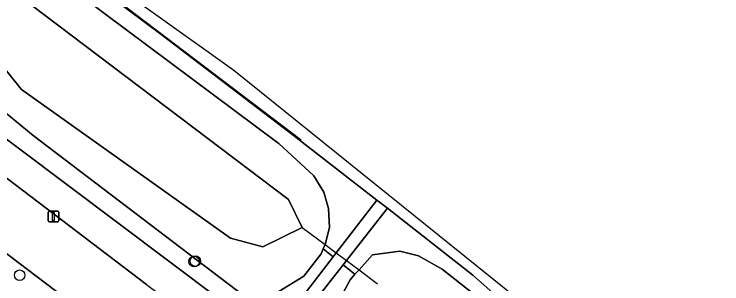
# Model space of a CAD drawing. Extents: x 163683 to 164494, y 382709 to 383872.
# Drawn here: x 164308.9 to 164374.5, y 383549.1 to 383574.1 of the extents above; entities that cross this region are included whole.
import ezdxf

# ---------------------------------------------------------------- set-up
doc = ezdxf.new("R2010")
doc.units = 0
for name, color, linetype in [('IMGEO_Boom', 7, 'Continuous'), ('IMGEO_Duiker', 7, 'Continuous'), ('IMGEO_Geluidsscherm', 7, 'Continuous'), ('IMGEO_Groenvoorziening', 7, 'Continuous'), ('IMGEO_Hek', 7, 'Continuous'), ('IMGEO_Lichtmast', 7, 'Continuous'), ('IMGEO_Oever', 7, 'Continuous'), ('IMGEO_Spoorbaan_halfverhard', 7, 'Continuous'), ('IMGEO_Voetpad_halfverhard', 7, 'Continuous'), ('IMGEO_Waterloop', 7, 'Continuous')]:
    doc.layers.add(name, color=color, linetype=linetype)

msp = doc.modelspace()

# ---------------------------------------------------------------- linework, layer by layer
at = {"layer": 'IMGEO_Boom'}
for centre in [(164325.593, 383551.206), (164325.704, 383551.246), (164309.41, 383549.934)]:
    msp.add_circle(centre, 0.489, dxfattribs=at)
at = {"layer": 'IMGEO_Duiker'}
msp.add_lwpolyline([(164335.62, 383554.367), (164337.744, 383552.779), (164338.766, 383552.014), (164339.715, 383551.305), (164340.876, 383550.437), (164342.594, 383549.152)], dxfattribs=at)
at = {"layer": 'IMGEO_Geluidsscherm'}
msp.add_lwpolyline([(164311.726, 383580.275), (164322.5, 383572.229), (164334.481, 383563.116), (164342.526, 383556.894), (164343.504, 383556.137), (164344.39, 383555.452), (164351.435, 383549.932), (164354.853, 383546.931), (164356.038, 383546.042), (164361.115, 383542.111), (164367.36, 383537.326), (164378.879, 383528.037)], dxfattribs=at)
at = {"layer": 'IMGEO_Groenvoorziening'}
for points in [[(164297.287, 383589.051), (164333.362, 383562.188), (164333.432, 383562.136), (164336.697, 383559.143), (164337.618, 383557.631), (164338.056, 383556.098), (164338.14, 383554.352), (164337.744, 383552.779), (164337.56, 383552.372), (164338.478, 383551.64), (164338.766, 383552.014), (164342.526, 383556.894), (164334.481, 383563.116), (164322.5, 383572.229), (164311.726, 383580.275)], [(164279.545, 383579.974), (164297.466, 383566.625), (164300.779, 383564.259), (164304.43, 383565.326), (164332.699, 383544.138), (164338.478, 383551.64), (164337.56, 383552.372), (164337.354, 383551.914), (164335.748, 383549.856), (164333.439, 383548.423), (164330.157, 383548.062), (164310.654, 383562.875), (164304.84, 383567.609), (164304.781, 383571.705), (164303.905, 383572.867), (164302.938, 383573.494), (164301.585, 383573.388), (164297.852, 383570.444), (164294.748, 383571.879), (164287.858, 383578.832)], [(164321.182, 383549.066), (164308.261, 383558.894), (164302.166, 383556.495), (164318.078, 383544.443), (164315.297, 383541.012), (164324.245, 383537.385), (164324.342, 383537.346), (164327.363, 383537.409), (164328.985, 383536.181), (164330.847, 383540.696)], [(164378.879, 383528.037), (164367.36, 383537.326), (164361.115, 383542.111), (164356.038, 383546.042), (164354.853, 383546.931), (164351.435, 383549.932), (164344.39, 383555.452), (164343.504, 383556.137), (164339.715, 383551.305), (164339.401, 383550.903), (164340.502, 383550.025), (164340.876, 383550.437), (164342.129, 383551.822), (164344.67, 383552.147), (164346.378, 383551.722), (164348.591, 383550.503), (164362.21, 383539.757), (164379.494, 383525.886)], [(164338.545, 383546.69), (164340.041, 383549.515), (164340.502, 383550.025), (164339.401, 383550.903), (164333.579, 383543.478), (164334.486, 383542.798), (164356.672, 383526.009), (164391.042, 383500), (164412.58, 383482.489), (164417.197, 383487.905), (164418.001, 383488.849), (164417.007, 383489.677), (164416.853, 383489.44), (164416.29, 383488.678), (164414.571, 383486.355)]]:
    msp.add_lwpolyline(points, dxfattribs=at)
msp.add_lwpolyline([(164302.166, 383556.495), (164299.769, 383555.551), (164302.684, 383549.664), (164306.285, 383539.455), (164306.513, 383539.559), (164308.298, 383543.85), (164315.297, 383541.012), (164318.078, 383544.443)], close=True, dxfattribs=at)
at = {"layer": 'IMGEO_Hek'}
msp.add_lwpolyline([(164270.665, 383609.932), (164274.138, 383607.527), (164298.099, 383590.383), (164317.574, 383576.056), (164335.508, 383562.46)], dxfattribs=at)
at = {"layer": 'IMGEO_Lichtmast'}
for p, q in [((164312.05, 383554.976), (164312.05, 383555.776)), ((164312.05, 383555.776), (164312.05, 383554.976)), ((164312.15, 383555.876), (164312.94, 383555.876)), ((164312.94, 383555.876), (164312.15, 383555.876)), ((164313.04, 383555.776), (164313.04, 383554.976)), ((164313.04, 383554.976), (164313.04, 383555.776)), ((164312.94, 383554.876), (164312.15, 383554.876)), ((164312.15, 383554.876), (164312.94, 383554.876))]:
    msp.add_line(p, q, dxfattribs=at)
msp.add_lwpolyline([(164312.47, 383555.751), (164312.62, 383555.751), (164312.62, 383555.001), (164312.47, 383555.001), (164312.47, 383555.751)], dxfattribs=at)
for centre, start, end in [((164312.15, 383555.776), 90, 180), ((164312.15, 383555.776), 90, 180), ((164312.94, 383555.776), 0, 90), ((164312.94, 383555.776), 360, 90), ((164312.15, 383554.976), 180, 270), ((164312.15, 383554.976), 180, 270), ((164312.94, 383554.976), 270, 0), ((164312.94, 383554.976), 270, 0)]:
    msp.add_arc(centre, 0.1, start, end, dxfattribs=at)
at = {"layer": 'IMGEO_Oever'}
msp.add_lwpolyline([(164269.303, 383605.097), (164278.551, 383598.903), (164289.407, 383592.066), (164307.984, 383576.862), (164334.353, 383556.954), (164335.62, 383554.367), (164331.948, 383552.569), (164328.972, 383553.373), (164309.592, 383567.129), (164305.747, 383571.85), (164299.54, 383577.345), (164291.582, 383584.389), (164278.873, 383591.181), (164267.132, 383597.455)], close=True, dxfattribs=at)
for points in [[(164287.858, 383578.832), (164294.748, 383571.879), (164297.852, 383570.444), (164301.585, 383573.388), (164302.938, 383573.494), (164303.905, 383572.867), (164304.781, 383571.705), (164304.84, 383567.609), (164310.654, 383562.875), (164330.157, 383548.062), (164333.439, 383548.423), (164335.748, 383549.856), (164337.354, 383551.914), (164337.56, 383552.372), (164337.744, 383552.779), (164338.14, 383554.352), (164338.056, 383556.098), (164337.618, 383557.631), (164336.697, 383559.143), (164333.432, 383562.136), (164333.362, 383562.188), (164297.287, 383589.051)], [(164348.591, 383550.503), (164346.378, 383551.722), (164344.67, 383552.147), (164342.129, 383551.822), (164340.876, 383550.437), (164340.502, 383550.025), (164340.041, 383549.515), (164338.545, 383546.69), (164337.417, 383542.825), (164338.371, 383541.916), (164357.387, 383527.762), (164372.907, 383516.21)], [(164416.243, 383495.118), (164398.541, 383510.111), (164379.494, 383525.886), (164362.21, 383539.757), (164348.591, 383550.503)]]:
    msp.add_lwpolyline(points, dxfattribs=at)
at = {"layer": 'IMGEO_Spoorbaan_halfverhard'}
for points in [[(164453.48, 383469.063), (164364.966, 383540.209), (164329.28, 383568.893), (164322.031, 383574.014), (164276.55, 383606.142)], [(164311.726, 383580.275), (164322.5, 383572.229), (164334.481, 383563.116), (164342.526, 383556.894), (164343.504, 383556.137), (164344.39, 383555.452), (164351.435, 383549.932), (164354.853, 383546.931), (164356.038, 383546.042), (164361.115, 383542.111), (164367.36, 383537.326), (164378.879, 383528.037)]]:
    msp.add_lwpolyline(points, dxfattribs=at)
at = {"layer": 'IMGEO_Voetpad_halfverhard'}
for points in [[(164413.534, 383481.714), (164412.58, 383482.489), (164391.042, 383500), (164356.672, 383526.009), (164334.486, 383542.798), (164333.579, 383543.478), (164332.699, 383544.138), (164304.43, 383565.326), (164300.779, 383564.259), (164299.212, 383563.801), (164290.899, 383560.55), (164292.353, 383558.328), (164302.894, 383562.477)], [(164304.03, 383562.149), (164308.261, 383558.894), (164321.182, 383549.066), (164330.45, 383542.199)]]:
    msp.add_lwpolyline(points, dxfattribs=at)
msp.add_lwpolyline([(164338.766, 383552.014), (164338.478, 383551.64), (164332.699, 383544.138), (164333.579, 383543.478), (164339.401, 383550.903), (164339.715, 383551.305), (164343.504, 383556.137), (164342.526, 383556.894)], close=True, dxfattribs=at)
at = {"layer": 'IMGEO_Waterloop'}
msp.add_lwpolyline([(164269.303, 383605.097), (164267.132, 383597.455), (164278.873, 383591.181), (164291.582, 383584.389), (164299.54, 383577.345), (164305.747, 383571.85), (164309.592, 383567.129), (164328.972, 383553.373), (164331.948, 383552.569), (164335.62, 383554.367), (164334.353, 383556.954), (164307.984, 383576.862), (164289.407, 383592.066), (164278.551, 383598.903)], close=True, dxfattribs=at)

doc.saveas('drawing.dxf')
